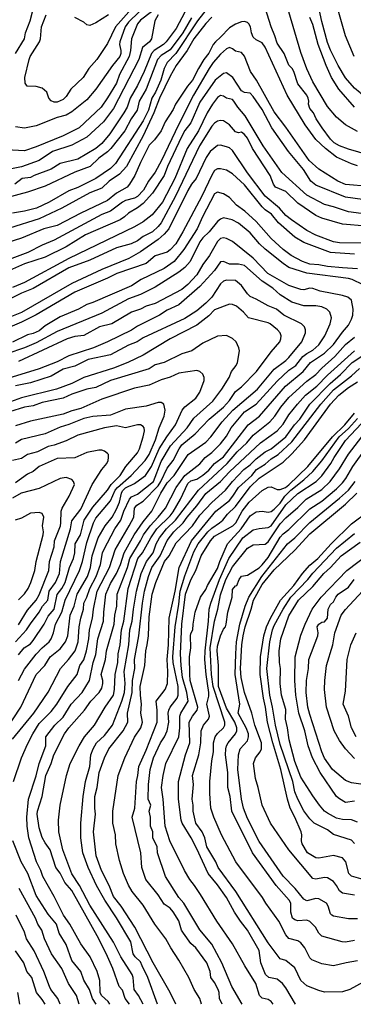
# Model space of a CAD drawing. Header units: metres. Extents: x -46681 to -43747, y -240911 to -237677.
# Tile 303 of 656: x -44839 to -44783, y -240911 to -240745. Entities that reach past the tile are written whole.
import ezdxf

# ---------------------------------------------------------------- set-up
doc = ezdxf.new("R2010")
doc.units = ezdxf.units.M
doc.layers.add('CONTOUR_INDEX', color=1, linetype='Continuous')
doc.layers.add('CONTOUR_INTER', color=3, linetype='Continuous')

msp = doc.modelspace()

# ---------------------------------------------------------------- linework, layer by layer
at = {"layer": 'CONTOUR_INDEX'}
for points, elevation in [([(-44737, -240742.52), (-44741.11, -240746.52), (-44743.86, -240749.52), (-44745.74, -240752.02), (-44749.1, -240755.25), (-44750.1, -240755.97), (-44753.1, -240757.51), (-44759.6, -240759.72), (-44763.6, -240760.66), (-44767.6, -240760.87), (-44770.1, -240760.81), (-44777.6, -240759.97), (-44779.88, -240759.02), (-44781.1, -240758.13), (-44782.1, -240757.13), (-44783.1, -240756.35), (-44784.6, -240754.6), (-44785.84, -240752.52), (-44787.1, -240749.97), (-44787.6, -240748.65), (-44788.6, -240745.14), (-44789.25, -240742.02)], 115), ([(-44811.6, -240743.55), (-44813.1, -240746.28), (-44814.78, -240748.52), (-44815.22, -240749.02), (-44816.75, -240750.02), (-44817.24, -240750.52), (-44818.45, -240753.52), (-44819.6, -240755.87), (-44820.82, -240758.02), (-44821.34, -240759.52), (-44821.89, -240760.52), (-44824.24, -240764.02), (-44825.6, -240765.68), (-44826.6, -240766.51), (-44829.6, -240768.27), (-44832.6, -240769.02), (-44834.1, -240769.95), (-44836.93, -240771.02), (-44837.6, -240771.4), (-44838.96, -240771.52), (-44840.21, -240772.52)], 115), ([(-44824.45, -240744.02), (-44826.6, -240745.35), (-44827.6, -240745.8), (-44828.1, -240745.68), (-44828.6, -240745.22), (-44830.1, -240744.44)], 120), ([(-44780.6, -240772.9), (-44784.6, -240772.56), (-44785.9, -240772.02), (-44789.1, -240769.99), (-44790.69, -240768.52), (-44794.6, -240762.92), (-44796.6, -240760.32), (-44799.55, -240755.02), (-44800.57, -240753.52), (-44801.6, -240750.94), (-44802.1, -240750.36), (-44803.1, -240750.13), (-44803.6, -240749.71), (-44804.1, -240749.51), (-44804.6, -240749.73), (-44805.6, -240750.6), (-44806.87, -240752.02), (-44807.54, -240753.02), (-44810.13, -240757.52), (-44812.7, -240762.52), (-44815.52, -240768.52), (-44816.6, -240770.48), (-44817.72, -240772.02), (-44818.59, -240773.52), (-44819.6, -240774.58), (-44820.1, -240774.87), (-44821.6, -240775.26), (-44822.1, -240775.51), (-44824.1, -240777.04), (-44825.6, -240777.58), (-44833.6, -240781.93), (-44835.6, -240782.77), (-44838.03, -240784.02), (-44841.6, -240785.37)], 110), ([(-44783.1, -240784.29), (-44787.1, -240783.98), (-44791.6, -240782.31), (-44793.1, -240781.39), (-44795.86, -240779.02), (-44797.03, -240777.52), (-44798.1, -240776.83), (-44798.6, -240776.32), (-44801.6, -240772.62), (-44803.6, -240770.75), (-44804.6, -240770.17), (-44805.6, -240769.91), (-44806.1, -240769.94), (-44806.6, -240770.22), (-44807.1, -240771), (-44808.75, -240774.52), (-44811.96, -240780.52), (-44813.11, -240782.52), (-44814.1, -240783.56), (-44814.6, -240783.92), (-44816.6, -240784.56), (-44818.1, -240785.84), (-44823.06, -240787.52), (-44824.6, -240788.34), (-44830.1, -240790.68), (-44836.6, -240794.48), (-44839.1, -240795.72), (-44842.1, -240797.04)], 105), ([(-44824.24, -240910.52), (-44824.52, -240910.02), (-44825.63, -240909.02), (-44825.83, -240908.52), (-44825.89, -240906.52), (-44826.34, -240905.02), (-44827.52, -240902.52), (-44829.1, -240900.35), (-44830.93, -240897.02), (-44832.02, -240895.52), (-44833.6, -240892.35), (-44835.51, -240889.02), (-44835.82, -240888.02), (-44836.54, -240886.52), (-44837.85, -240882.52), (-44838.13, -240880.52), (-44838.18, -240879.02), (-44837.9, -240876.02), (-44836.6, -240872.09), (-44836.09, -240870.02), (-44834.98, -240867.02), (-44835.02, -240865.52), (-44833.46, -240863.52), (-44832.1, -240862.17), (-44830.72, -240860.02), (-44828.89, -240858.02), (-44827.64, -240856.02), (-44827.02, -240853.02), (-44826.6, -240851.64), (-44826.26, -240849.02), (-44825.29, -240846.02), (-44825.25, -240844.52), (-44824.92, -240841.52), (-44824.1, -240839.69), (-44823.1, -240838.02), (-44822.46, -240836.52), (-44821.81, -240834.52), (-44820.14, -240831.52), (-44818.6, -240829.3), (-44817.16, -240827.52), (-44815.67, -240824.52), (-44814.6, -240822.78), (-44813.4, -240821.52), (-44811.08, -240818.02), (-44808.1, -240815.93), (-44807.22, -240815.02), (-44805.33, -240812.52), (-44803.55, -240810.52), (-44799.41, -240807.02), (-44796.6, -240803.64), (-44794.6, -240802.16), (-44794.1, -240801.66), (-44791.93, -240799.02), (-44791.31, -240797.52), (-44791.3, -240797.02), (-44791.51, -240796.52), (-44791.98, -240796.02), (-44794.97, -240794.52), (-44796.19, -240793.52), (-44797.6, -240792.97), (-44799.6, -240791.83), (-44800.6, -240791.4), (-44801.1, -240790.94), (-44802.1, -240789.57), (-44803.1, -240788.69), (-44804.6, -240788.65), (-44805.1, -240788.81), (-44805.6, -240789.28), (-44807.1, -240791.53), (-44808.06, -240792.52), (-44809.6, -240793.8), (-44811.6, -240795.1), (-44818.6, -240798.35), (-44819.62, -240799.02), (-44821.1, -240799.57), (-44824.1, -240801.22), (-44827.86, -240802.02), (-44830.1, -240803.13), (-44832.1, -240803.65), (-44834.1, -240804.8), (-44837.6, -240805.94), (-44840.1, -240806.42)], 100), ([(-44808.81, -240910.52), (-44809.12, -240909.52), (-44810.04, -240908.02), (-44810.93, -240906.02), (-44812.6, -240903.09), (-44813.99, -240901.02), (-44814.81, -240899.52), (-44816.65, -240897.02), (-44818.6, -240893.85), (-44820.48, -240891.52), (-44821.1, -240890.48), (-44821.94, -240888.52), (-44822.6, -240886.33), (-44823.24, -240883.52), (-44823.3, -240882.02), (-44823.72, -240880.02), (-44823.75, -240878.02), (-44822.84, -240872.02), (-44821.69, -240869.02), (-44820.1, -240865.59), (-44819.04, -240864.02), (-44818.75, -240863.02), (-44819.02, -240861.52), (-44818.88, -240860.02), (-44819.1, -240858.52), (-44819.12, -240857.02), (-44818.35, -240853.52), (-44818.2, -240851.02), (-44817.93, -240850.02), (-44817.75, -240848.52), (-44817.6, -240845.33), (-44817.09, -240841.52), (-44816.51, -240839.52), (-44815.04, -240836.02), (-44814.25, -240835.02), (-44813.1, -240832.86), (-44810.3, -240830.02), (-44809.1, -240828.21), (-44807.1, -240826.08), (-44804.76, -240824.02), (-44803.6, -240822.56), (-44801.69, -240820.52), (-44800.6, -240819.71), (-44799.6, -240818.71), (-44798.1, -240817.56), (-44797.1, -240817.02), (-44794.6, -240815.01), (-44793.17, -240813.02), (-44792.26, -240812.02), (-44790.57, -240809.52), (-44787.18, -240806.02), (-44785.42, -240804.52), (-44783.45, -240802.52), (-44781.15, -240801.02)], 105), ([(-44781.6, -240906.77), (-44783.86, -240908.02), (-44785.1, -240908.42), (-44788.1, -240908.45), (-44789.1, -240908.19), (-44791.1, -240907.4), (-44792.1, -240906.5), (-44793.1, -240904.38), (-44794.6, -240903.16), (-44795.6, -240902.84), (-44797.6, -240900.17), (-44803.04, -240891.52), (-44805.99, -240887.52), (-44806.39, -240886.52), (-44807.89, -240884.02), (-44808.25, -240882.52), (-44808.68, -240881.52), (-44809.75, -240880.02), (-44810.22, -240878.02), (-44810.19, -240877.02), (-44810.38, -240876.02), (-44810.13, -240873.52), (-44810.3, -240872.02), (-44809.26, -240868.52), (-44808.94, -240866.52), (-44808.87, -240864.52), (-44808.49, -240863.52), (-44807.61, -240862.52), (-44807.45, -240862.02), (-44807.9, -240860.02), (-44807.6, -240858.66), (-44807.59, -240858.02), (-44808.04, -240855.02), (-44808.25, -240852.52), (-44808.22, -240851.02), (-44807.61, -240846.02), (-44807.51, -240844.02), (-44807.27, -240843.02), (-44805.79, -240839.02), (-44804.22, -240835.52), (-44801.87, -240832.02), (-44800.1, -240830.69), (-44799.1, -240830.43), (-44797.6, -240830.27), (-44797.1, -240829.97), (-44794.6, -240826.45), (-44792.6, -240824.54), (-44789.55, -240822.52), (-44788.6, -240821.61), (-44787.04, -240819.52), (-44786.51, -240818.52), (-44784.6, -240815.63), (-44780.1, -240810.85)], 110), ([(-44839.6, -240851.71), (-44838.64, -240850.52), (-44837.6, -240849.83), (-44837.1, -240849.3), (-44835.25, -240846.52), (-44834.6, -240845.2), (-44833.59, -240844.02), (-44833.1, -240841.56), (-44832.29, -240840.52), (-44831.76, -240839.52), (-44831.03, -240837.02), (-44830.33, -240835.52), (-44830.11, -240834.52), (-44830.05, -240833.02), (-44829.19, -240831.52), (-44828.54, -240829.02), (-44827.1, -240826.86), (-44824.62, -240824.02), (-44824.02, -240823.02), (-44822.48, -240821.52), (-44821.55, -240820.02), (-44819.6, -240817.69), (-44819.22, -240817.02), (-44818.6, -240815.02), (-44818.42, -240814.02), (-44818.45, -240813.52), (-44818.6, -240813.28), (-44819.07, -240813.02), (-44819.6, -240813.02), (-44821.6, -240813.5), (-44823.1, -240813.19), (-44825.1, -240813.48), (-44829.6, -240814.76), (-44831.6, -240815.67), (-44833.6, -240816.4), (-44834.6, -240816.62), (-44836.38, -240817.52), (-44838.07, -240818.02), (-44839.1, -240818.69), (-44840.6, -240819.02)], 95), ([(-44781.6, -240889.49), (-44783.6, -240888.93), (-44784.03, -240888.52), (-44784.52, -240886.52), (-44785.1, -240885.88), (-44786.6, -240885.45), (-44789.1, -240885.92), (-44789.6, -240885.85), (-44790.98, -240885.02), (-44791.9, -240883.52), (-44792.02, -240883.02), (-44791.96, -240882.02), (-44792.05, -240881.52), (-44793.1, -240879), (-44793.89, -240877.52), (-44794.34, -240876.02), (-44795.45, -240871.02), (-44796.82, -240866.52), (-44797.71, -240863.02), (-44798.05, -240860.52), (-44798.41, -240859.02), (-44798.94, -240855.02), (-44798.9, -240852.02), (-44798.33, -240848.52), (-44797.87, -240847.02), (-44797.22, -240845.52), (-44795.54, -240842.52), (-44793.29, -240840.02), (-44791.82, -240838.02), (-44790.6, -240836.64), (-44789.27, -240835.52), (-44787.02, -240833.02), (-44783.6, -240829.65), (-44780.74, -240827.52)], 115), ([(-44783.1, -240869.17), (-44784.6, -240867.52), (-44785.6, -240866.15), (-44786.48, -240864.52), (-44787.78, -240860.52), (-44788.1, -240857.52), (-44788.09, -240856.02), (-44787.77, -240853.52), (-44786.71, -240850.02), (-44786.37, -240848.02), (-44785.3, -240845.02), (-44784.6, -240844.05), (-44781.75, -240841.02)], 120), ([(-44839.37, -240910.52), (-44839.73, -240908.52)], 95)]:
    msp.add_lwpolyline(points, dxfattribs=dict(at, elevation=elevation))
at = {"layer": 'CONTOUR_INTER'}
for points, elevation in [([(-44807.1, -240741.95), (-44809.47, -240745.02), (-44813.15, -240750.52), (-44814.61, -240752.02), (-44815.09, -240753.02), (-44815.68, -240755.02), (-44816.57, -240757.02), (-44817.17, -240758.02), (-44817.73, -240760.02), (-44818.6, -240761.85), (-44823.25, -240769.02), (-44824.1, -240769.88), (-44826.6, -240771.53), (-44829.6, -240773.04), (-44831.1, -240773.63), (-44834.41, -240775.52), (-44836.58, -240776.52), (-44838.6, -240777.04), (-44840.6, -240777.36)], 113), ([(-44780.6, -240767.6), (-44784.1, -240766.63), (-44785.6, -240766.04), (-44786.5, -240765.52), (-44787.1, -240764.93), (-44788.52, -240763.02), (-44789.5, -240761.52), (-44789.96, -240760.52), (-44790.6, -240759.75), (-44790.82, -240759.02), (-44790.74, -240758.52), (-44790.85, -240758.02), (-44791.09, -240757.52), (-44792.6, -240755.61), (-44793.29, -240753.52), (-44793.58, -240753.02), (-44794.1, -240752.5), (-44794.92, -240750.52), (-44796.1, -240748.75), (-44796.47, -240747.52), (-44797.12, -240746.02), (-44798.1, -240742.84)], 112), ([(-44783.13, -240751.02), (-44784.59, -240747.52), (-44786.14, -240742.02)], 116), ([(-44816.1, -240744.02), (-44816.67, -240745.02), (-44817.24, -240748.02), (-44817.57, -240748.52), (-44818.73, -240749.52), (-44819.37, -240751.52), (-44823.6, -240759.76), (-44825.32, -240762.02), (-44828.1, -240764.57), (-44830.6, -240765.94), (-44833.88, -240767.02), (-44836.1, -240768.52), (-44839.1, -240769.6), (-44843.1, -240770.38)], 116), ([(-44817.2, -240743.52), (-44819.1, -240744.9), (-44819.59, -240745.52), (-44820.59, -240748.02), (-44820.75, -240750.02), (-44820.96, -240751.02), (-44822.62, -240754.02), (-44823.13, -240755.52), (-44824.6, -240757.96), (-44825.7, -240759.52), (-44829.37, -240763.02), (-44832.1, -240764.36), (-44836.6, -240766.21), (-44838.6, -240766.87), (-44841.6, -240766.74)], 117), ([(-44810.49, -240744.52), (-44811.93, -240747.02), (-44814.1, -240749.9), (-44815.6, -240750.86), (-44816.19, -240751.52), (-44818.13, -240756.52), (-44819.27, -240758.52), (-44819.64, -240760.02), (-44820.64, -240761.52), (-44821.71, -240763.52), (-44824.06, -240766.52), (-44824.6, -240767.05), (-44826.1, -240768.1), (-44827.56, -240769.52), (-44830.1, -240770.48), (-44835.1, -240772.83), (-44838.1, -240773.87), (-44841.6, -240774.81)], 114), ([(-44807.1, -240744.39), (-44808.1, -240745.44), (-44810.1, -240748.05), (-44811.21, -240750.02), (-44813.06, -240752.52), (-44814.1, -240754.31), (-44815.86, -240758.02), (-44816.81, -240760.52), (-44818.6, -240764.38), (-44821.44, -240769.52), (-44822.6, -240770.84), (-44824.35, -240772.02), (-44825.6, -240773.15), (-44827.6, -240773.97), (-44832.31, -240776.52), (-44836.1, -240778.36), (-44841.1, -240779.88)], 112), ([(-44819.32, -240743.52), (-44821.1, -240745.21), (-44821.67, -240746.02), (-44822.54, -240748.52), (-44822.58, -240749.02), (-44822.37, -240750.02), (-44822.38, -240750.52), (-44822.57, -240751.02), (-44823.78, -240752.52), (-44826.56, -240756.52), (-44828.1, -240758.31), (-44830.6, -240760.31), (-44831.6, -240760.88), (-44833.1, -240761.3), (-44836.6, -240762.7), (-44838.6, -240763.07), (-44840.1, -240762.84)], 118), ([(-44840.08, -240750.52), (-44838.58, -240748.02), (-44838.4, -240747.02), (-44837.63, -240745.02), (-44837.23, -240743.52)], 118), ([(-44821.02, -240743.52), (-44823.28, -240746.02), (-44824.6, -240748.83), (-44826.42, -240751.52), (-44827.77, -240753.02), (-44828.7, -240754.52), (-44830.8, -240756.52), (-44831.6, -240757.72), (-44832.1, -240758.25), (-44833.1, -240758.72), (-44833.6, -240758.71), (-44834.1, -240758.46), (-44834.51, -240758.02), (-44834.85, -240757.02), (-44835.6, -240756.34), (-44836.6, -240756.04), (-44838.14, -240756.02), (-44838.48, -240755.52), (-44838.52, -240754.52), (-44837.82, -240751.52), (-44837.64, -240751.02), (-44836.05, -240748.52), (-44835.89, -240748.02), (-44835.7, -240746.02), (-44834.95, -240744.02)], 119), ([(-44782.6, -240763.65), (-44784.58, -240762.52), (-44786.1, -240761.25), (-44787.6, -240759.41), (-44790.1, -240755.25), (-44791.1, -240753.08), (-44792.1, -240750.34), (-44794.1, -240743.51)], 113), ([(-44783.1, -240759.52), (-44785.69, -240756.52), (-44786.94, -240754.52), (-44787.85, -240752.52), (-44789.2, -240749.02), (-44790.1, -240745.65), (-44790.6, -240744.44)], 114), ([(-44782.6, -240769.39), (-44783.6, -240769.07), (-44786.1, -240767.93), (-44787.95, -240766.52), (-44789.6, -240764.96), (-44791.35, -240762.52), (-44794.39, -240757.52), (-44798.1, -240749.43), (-44798.6, -240748.73), (-44799.6, -240748.22), (-44800.1, -240747.76), (-44800.39, -240747.02), (-44800.56, -240746.02), (-44800.83, -240745.52), (-44801.1, -240745.28), (-44801.6, -240745.12), (-44802.1, -240745.19), (-44803.1, -240745.58), (-44804.1, -240746.21), (-44805.6, -240747.78), (-44806.47, -240748.52), (-44806.83, -240749.02), (-44807.6, -240750.43), (-44808.43, -240751.52), (-44809.34, -240753.02), (-44810.34, -240755.02), (-44811.17, -240756.02), (-44813.19, -240759.02), (-44813.6, -240759.94), (-44814.9, -240762.02), (-44815.6, -240763.54), (-44816.71, -240765.02), (-44817.6, -240765.93), (-44819.1, -240768.85), (-44820.04, -240771.02), (-44820.9, -240772.52), (-44821.34, -240773.02), (-44823.1, -240774.04), (-44824.6, -240775.25), (-44829.1, -240777.36), (-44833.1, -240779.47), (-44835.33, -240780.02), (-44839.1, -240781.6), (-44843.6, -240782.99)], 111), ([(-44780.1, -240775.29), (-44784.6, -240774.71), (-44789.6, -240772.65), (-44790.42, -240772.02), (-44791.64, -240770.02), (-44794.16, -240767.02), (-44796.98, -240763.02), (-44798.6, -240759.94), (-44800.1, -240757.73), (-44800.6, -240757.19), (-44801.6, -240757.07), (-44802.1, -240756.77), (-44803.57, -240754.52), (-44804.6, -240753.79), (-44805.1, -240753.87), (-44806.54, -240755.02), (-44809.1, -240758.72), (-44810.6, -240762.17), (-44811.6, -240763.49), (-44812.17, -240764.52), (-44814.55, -240769.52), (-44815.11, -240771.02), (-44817.07, -240774.02), (-44818.6, -240775.76), (-44819.6, -240776.5), (-44821.1, -240777.37), (-44821.74, -240778.02), (-44822.47, -240778.52), (-44828.31, -240781.02), (-44831.6, -240783.06), (-44835.1, -240784.76), (-44838.6, -240785.9), (-44842.6, -240787.69)], 109), ([(-44781.1, -240777.56), (-44784.1, -240777.16), (-44786.6, -240776.3), (-44788.1, -240775.92), (-44791.1, -240774.36), (-44795.3, -240770.52), (-44798.42, -240766.02), (-44801.49, -240761.02), (-44802.72, -240759.52), (-44803.37, -240758.52), (-44803.6, -240758.24), (-44804.6, -240758.03), (-44805.1, -240757.68), (-44805.6, -240757.58), (-44806.1, -240757.91), (-44806.95, -240759.02), (-44807.87, -240760.52), (-44809.29, -240763.52), (-44811.21, -240766.52), (-44813.3, -240771.52), (-44815.36, -240775.52), (-44817.1, -240777.65), (-44818.6, -240778.82), (-44820.1, -240779.67), (-44831.1, -240785), (-44838.6, -240789.02), (-44840.6, -240789.88)], 108), ([(-44781.1, -240779.58), (-44785.1, -240779.23), (-44788.6, -240778.22), (-44789.6, -240777.79), (-44792.6, -240775.67), (-44794.6, -240773.74), (-44796.34, -240773.02), (-44796.69, -240772.52), (-44797.26, -240771.02), (-44800.21, -240766.52), (-44801.1, -240764.74), (-44801.6, -240764.12), (-44802.1, -240763.75), (-44802.6, -240763.84), (-44803.1, -240763.69), (-44804.1, -240762.53), (-44804.6, -240762.15), (-44805.1, -240761.86), (-44805.6, -240761.76), (-44806.1, -240761.9), (-44806.6, -240762.21), (-44807.1, -240762.75), (-44809.14, -240766.02), (-44813.18, -240774.52), (-44815.6, -240779.02), (-44816.1, -240779.64), (-44817.08, -240780.52), (-44818.6, -240781.32), (-44819.6, -240782.06), (-44820.64, -240782.52), (-44823.1, -240783.22), (-44827.6, -240785.28), (-44831.1, -240786.58), (-44837.1, -240790.03), (-44839.1, -240790.83), (-44841.1, -240791.86)], 107), ([(-44781.6, -240782.43), (-44785.6, -240782.37), (-44786.6, -240782.2), (-44789.6, -240781.08), (-44791.1, -240780.31), (-44793.7, -240778.52), (-44794.6, -240777.76), (-44795.69, -240776.52), (-44798.1, -240774.52), (-44801.1, -240770.57), (-44803.6, -240766.81), (-44804.1, -240766.38), (-44804.6, -240766.19), (-44805.6, -240765.93), (-44806.1, -240765.99), (-44807.33, -240767.02), (-44808.01, -240768.02), (-44809.7, -240771.52), (-44810.51, -240772.52), (-44811.1, -240773.57), (-44814.3, -240780.02), (-44815.1, -240780.93), (-44816.1, -240781.8), (-44819.1, -240783.88), (-44821.05, -240785.02), (-44825.6, -240786.88), (-44830.6, -240789.24), (-44839.1, -240794.08), (-44841.6, -240795.11)], 106), ([(-44782.6, -240786.77), (-44785.1, -240786.6), (-44787.6, -240786.35), (-44789.1, -240786.06), (-44790.6, -240785.97), (-44791.81, -240785.52), (-44793.74, -240784.52), (-44795.05, -240783.52), (-44797.1, -240781.64), (-44799.6, -240778.76), (-44801.53, -240777.02), (-44802.92, -240776.02), (-44804.1, -240774.77), (-44805.1, -240774.14), (-44806.1, -240773.84), (-44806.6, -240774.15), (-44808.63, -240778.02), (-44809.52, -240780.02), (-44811.81, -240783.52), (-44813.42, -240785.52), (-44815.1, -240786.71), (-44818.95, -240788.52), (-44820.6, -240789.63), (-44827.1, -240792.43), (-44828.1, -240792.74), (-44829.51, -240793.52), (-44832.6, -240794.81), (-44835.1, -240796.34), (-44836.1, -240797.2), (-44837.1, -240797.63), (-44838.1, -240797.88), (-44840.6, -240799.07)], 104), ([(-44781.6, -240789.46), (-44783.48, -240788.52), (-44784.1, -240788.35), (-44791.1, -240787.46), (-44794.1, -240786.51), (-44795.1, -240785.87), (-44798.1, -240783.42), (-44799.03, -240782.52), (-44800.6, -240780.67), (-44802.6, -240779.06), (-44803.68, -240778.52), (-44805.1, -240778.19), (-44805.6, -240778.37), (-44806.1, -240778.78), (-44807.52, -240780.52), (-44808.6, -240781.51), (-44809.1, -240782.22), (-44810.74, -240785.52), (-44811.64, -240786.52), (-44812.6, -240787.32), (-44816.6, -240789.85), (-44819.1, -240791.06), (-44821.1, -240791.81), (-44825.6, -240794.22), (-44833.1, -240797.3), (-44836.6, -240799.21), (-44838.6, -240800.04), (-44844.6, -240802.08)], 103), ([(-44818.65, -240910.52), (-44819.43, -240909.02), (-44820.11, -240908.02), (-44820.31, -240906.02), (-44820.49, -240905.52), (-44822.38, -240902.52), (-44823.6, -240900.08), (-44827.6, -240893.81), (-44829.34, -240890.52), (-44830.6, -240888.55), (-44832.14, -240884.52), (-44832.79, -240881.52), (-44832.88, -240879.52), (-44832.58, -240877.02), (-44831.51, -240872.02), (-44830.89, -240870.02), (-44829.4, -240867.02), (-44828.49, -240865.52), (-44826.81, -240863.52), (-44825, -240860.52), (-44823.6, -240858.52), (-44823.44, -240857.52), (-44823.35, -240855.02), (-44822.89, -240853.02), (-44822.81, -240851.52), (-44822.51, -240850.02), (-44822.24, -240847.52), (-44821.86, -240846.02), (-44821.14, -240840.52), (-44819.53, -240835.52), (-44818.73, -240834.52), (-44817.35, -240832.02), (-44816.34, -240830.52), (-44814.1, -240828.3), (-44813.6, -240827.63), (-44812.33, -240825.52), (-44811.1, -240822.85), (-44810.6, -240822.44), (-44809.6, -240822.14), (-44808.6, -240821.47), (-44807.6, -240820.62), (-44806.61, -240819.52), (-44805.1, -240818.36), (-44800.94, -240813.02), (-44799.08, -240811.52), (-44794.69, -240806.52), (-44791.7, -240804.02), (-44790.47, -240802.52), (-44788.1, -240800.95), (-44786.6, -240799.47), (-44785.1, -240797.38), (-44784.1, -240796.21), (-44783.6, -240795.2), (-44783.38, -240794.52), (-44783.31, -240793.52), (-44783.61, -240792.02), (-44784.19, -240791.52), (-44785.1, -240791.21), (-44788.85, -240790.52), (-44790.1, -240790.06), (-44790.6, -240790.01), (-44791.6, -240790.26), (-44792.1, -240790.23), (-44794.1, -240789.57), (-44797.65, -240787.52), (-44800.1, -240784.98), (-44803.6, -240782.13), (-44804.6, -240781.62), (-44805.1, -240781.53), (-44805.6, -240781.66), (-44806.1, -240782.14), (-44807.45, -240784.52), (-44808.6, -240786.02), (-44809.6, -240787.77), (-44811.1, -240789.38), (-44812.1, -240790.23), (-44816.6, -240792.56), (-44818.1, -240793.02), (-44819.1, -240793.55), (-44820.6, -240794.03), (-44823.87, -240796.02), (-44825.95, -240796.52), (-44828.6, -240797.98), (-44830.1, -240798.14), (-44831.38, -240798.52), (-44839.6, -240802.35)], 102), ([(-44820.93, -240910.52), (-44821.64, -240909.52), (-44822.1, -240908.15), (-44822.67, -240907.52), (-44823.7, -240904.52), (-44824.6, -240902.45), (-44826.09, -240899.52), (-44830.6, -240891.37), (-44831.79, -240890.02), (-44832.6, -240888.46), (-44833.29, -240887.52), (-44834.25, -240884.52), (-44835.1, -240883.37), (-44835.6, -240882.44), (-44836.1, -240880.83), (-44836.44, -240878.52), (-44836.41, -240878.02), (-44835.63, -240875.52), (-44835, -240872.02), (-44834.12, -240870.02), (-44833.66, -240868.52), (-44831.86, -240865.02), (-44831.1, -240863.99), (-44828.47, -240861.02), (-44827.4, -240859.52), (-44826.04, -240858.02), (-44825.6, -240857.31), (-44825.41, -240856.52), (-44825.42, -240856.02), (-44825.66, -240855.02), (-44824.95, -240852.52), (-44824.79, -240851.02), (-44823.48, -240846.52), (-44823.39, -240845.02), (-44823.06, -240843.52), (-44823.01, -240841.52), (-44821.28, -240837.02), (-44820.86, -240835.52), (-44819.05, -240832.52), (-44818.57, -240831.52), (-44817.47, -240830.02), (-44816.1, -240828.55), (-44814.88, -240827.02), (-44813.09, -240823.52), (-44811.63, -240821.52), (-44809.1, -240819.54), (-44808.18, -240818.52), (-44807.1, -240817.67), (-44805.6, -240816.18), (-44804.6, -240814.88), (-44803.83, -240813.52), (-44801.6, -240810.84), (-44799.6, -240809.51), (-44796.1, -240805.66), (-44794.1, -240803.82), (-44792.96, -240803.02), (-44791.77, -240801.52), (-44791.1, -240800.97), (-44790.1, -240800.42), (-44789.06, -240799.52), (-44788.08, -240798.02), (-44787.17, -240796.02), (-44786.97, -240795.02), (-44787.23, -240794.02), (-44787.73, -240793.52), (-44788.6, -240793.17), (-44789.6, -240792.98), (-44791.6, -240792.95), (-44793.6, -240792.34), (-44795.6, -240791.11), (-44796.81, -240790.02), (-44798.6, -240788.82), (-44801.6, -240786.19), (-44802.6, -240785.94), (-44804.1, -240785.94), (-44805.1, -240785.54), (-44805.6, -240785.56), (-44806.61, -240787.02), (-44809.1, -240789.73), (-44812.6, -240792.79), (-44814.6, -240793.7), (-44815.86, -240794.52), (-44819.6, -240796.38), (-44820.6, -240797.09), (-44824.62, -240799.02), (-44826.98, -240800.02), (-44831.1, -240801.41), (-44833.1, -240802.41), (-44836.1, -240803.58), (-44845.1, -240806.34)], 101), ([(-44840.44, -240873.02), (-44839.07, -240869.02), (-44838.1, -240866.73), (-44837.18, -240865.02), (-44836.1, -240863.28), (-44834.1, -240861.24), (-44833.13, -240860.02), (-44831.3, -240857.02), (-44829.74, -240855.02), (-44829.27, -240853.52), (-44828.6, -240852.56), (-44828.16, -240851.02), (-44827.79, -240849.02), (-44827.67, -240847.52), (-44827.13, -240845.52), (-44826.99, -240844.02), (-44826.36, -240841.02), (-44824.31, -240837.02), (-44823.36, -240834.02), (-44820.97, -240830.02), (-44820.22, -240828.52), (-44820.08, -240827.02), (-44819.68, -240826.52), (-44818.6, -240825.84), (-44816.1, -240823.24), (-44815.64, -240822.52), (-44814.6, -240820.27), (-44813.6, -240819.03), (-44812.57, -240817.02), (-44812.1, -240816.38), (-44809.85, -240814.52), (-44807.52, -240812.02), (-44805.11, -240810.02), (-44804.1, -240808.88), (-44803.1, -240807.4), (-44802.1, -240806.59), (-44799.56, -240804.02), (-44797.1, -240800.7), (-44795.66, -240799.02), (-44795.45, -240798.52), (-44795.42, -240798.02), (-44795.6, -240797.52), (-44796.03, -240797.02), (-44797.24, -240796.02), (-44797.6, -240795.86), (-44800.88, -240795.02), (-44801.74, -240794.02), (-44802.94, -240793.02), (-44803.6, -240792.76), (-44804.1, -240792.72), (-44806.6, -240793.67), (-44807.6, -240794.66), (-44809.6, -240796.22), (-44814.1, -240798.52), (-44818.6, -240801.3), (-44821.23, -240802.52), (-44823.6, -240803.49), (-44828.6, -240805.03), (-44830.6, -240806.02), (-44833.21, -240807.02), (-44839.1, -240808.44), (-44844.1, -240810.23)], 99), ([(-44840.6, -240865.91), (-44837.03, -240861.52), (-44834.6, -240858), (-44832.53, -240854.02), (-44831.18, -240852.52), (-44830.08, -240851.02), (-44829.57, -240849.52), (-44829.38, -240847.02), (-44829.13, -240845.52), (-44828.68, -240844.02), (-44828.6, -240843), (-44828.08, -240842.02), (-44827.62, -240840.52), (-44826.52, -240838.52), (-44825.8, -240836.52), (-44825.45, -240834.52), (-44825.25, -240834.02), (-44823.39, -240830.52), (-44822.4, -240829.02), (-44821.86, -240827.52), (-44820.93, -240825.52), (-44820.6, -240825.11), (-44819.6, -240824.68), (-44816.87, -240822.52), (-44815.6, -240819.19), (-44814.02, -240816.52), (-44811.21, -240813.52), (-44810.1, -240811.87), (-44806.9, -240809.02), (-44805.37, -240807.02), (-44804.15, -240805.02), (-44803.74, -240804.02), (-44802.99, -240803.02), (-44802.77, -240802.52), (-44802.41, -240800.52), (-44802.52, -240800.02), (-44803, -240799.02), (-44803.6, -240798.48), (-44804.6, -240797.96), (-44806.1, -240798.09), (-44808.6, -240799.26), (-44810.46, -240800.52), (-44812.1, -240801.07), (-44815.1, -240802.52), (-44816.6, -240802.9), (-44817.6, -240803.57), (-44824.1, -240805.52), (-44826.6, -240806.72), (-44828.1, -240807.01), (-44830.6, -240807.84), (-44832.1, -240808.51), (-44835.6, -240809.23), (-44837.1, -240809.78), (-44838.6, -240810.04), (-44841.1, -240810.84)], 98), ([(-44816.2, -240910.52), (-44817.85, -240906.02), (-44818.77, -240904.02), (-44819.1, -240903.39), (-44819.98, -240902.52), (-44820.3, -240902.02), (-44820.7, -240900.02), (-44823.1, -240895.95), (-44825.07, -240893.02), (-44826.46, -240890.52), (-44827.9, -240887.52), (-44828.77, -240885.02), (-44829.09, -240882.52), (-44829.08, -240880.02), (-44828.74, -240875.52), (-44828.3, -240873.02), (-44827.57, -240870.52), (-44827.43, -240868.52), (-44827.05, -240867.52), (-44826.46, -240866.52), (-44825.1, -240865.26), (-44823.78, -240863.52), (-44822.23, -240859.52), (-44821.79, -240858.02), (-44821.63, -240856.52), (-44821.8, -240854.52), (-44821.06, -240850.02), (-44820.86, -240847.52), (-44820.48, -240846.02), (-44820.27, -240844.02), (-44819.75, -240841.02), (-44818.95, -240838.02), (-44818.08, -240836.02), (-44816.93, -240834.52), (-44816.42, -240833.02), (-44815.85, -240832.02), (-44814.69, -240830.52), (-44813.21, -240829.02), (-44809.29, -240824.02), (-44804.47, -240819.52), (-44802.83, -240817.52), (-44801.18, -240816.02), (-44800.1, -240814.73), (-44797.32, -240812.52), (-44796.45, -240811.52), (-44795.47, -240810.02), (-44794.1, -240808.42), (-44791.1, -240805.67), (-44789.6, -240804.55), (-44788.6, -240803.44), (-44786.36, -240801.52), (-44784.6, -240799.47), (-44783.1, -240798.27)], 103), ([(-44813.15, -240910.52), (-44814.1, -240908.52), (-44816.95, -240903.52), (-44820.02, -240897.52), (-44822.32, -240894.02), (-44823.6, -240892.36), (-44824.36, -240890.52), (-44825.64, -240888.02), (-44826.51, -240885.52), (-44826.96, -240881.52), (-44826.66, -240878.52), (-44826.78, -240877.52), (-44826.74, -240875.52), (-44826.36, -240874.02), (-44826.03, -240871.52), (-44825.15, -240869.02), (-44824.42, -240867.52), (-44822.01, -240864.52), (-44821.18, -240863.02), (-44821.26, -240861.52), (-44820.48, -240858.02), (-44820.4, -240856.02), (-44820.04, -240854.02), (-44820.06, -240852.52), (-44819.35, -240848.52), (-44818.76, -240843.02), (-44818.39, -240841.02), (-44817.73, -240838.52), (-44817.15, -240837.02), (-44815.76, -240835.02), (-44814.6, -240832.46), (-44813.48, -240831.02), (-44811.91, -240829.52), (-44811.22, -240828.52), (-44809.6, -240826.64), (-44808.1, -240824.56), (-44805.64, -240822.52), (-44804.1, -240820.89), (-44798.87, -240816.02), (-44796.1, -240814), (-44795.1, -240812.89), (-44794.1, -240811.31), (-44792.68, -240809.52), (-44791.3, -240808.02), (-44789.4, -240806.52), (-44787.6, -240804.66), (-44783.1, -240800.53)], 104), ([(-44843.1, -240866.4), (-44839.21, -240860.52), (-44836.6, -240855.04), (-44835.18, -240853.52), (-44834.26, -240852.02), (-44832.6, -240850.67), (-44831.69, -240849.52), (-44831.32, -240848.52), (-44830.91, -240845.02), (-44830.21, -240843.52), (-44829.71, -240841.52), (-44827.96, -240838.52), (-44827.48, -240837.02), (-44827.21, -240835.02), (-44826.17, -240832.02), (-44825.04, -240830.02), (-44823.85, -240828.52), (-44823.1, -240827.17), (-44822.59, -240826.02), (-44822.29, -240824.52), (-44822.1, -240824.11), (-44821.6, -240823.63), (-44820.1, -240822.9), (-44818.6, -240821.83), (-44818.25, -240821.52), (-44817.21, -240820.02), (-44815.94, -240817.02), (-44814.67, -240815.02), (-44813.17, -240813.02), (-44812.04, -240810.52), (-44811.6, -240809.96), (-44809.79, -240808.52), (-44809.12, -240807.52), (-44808.36, -240805.52), (-44808.36, -240805.02), (-44808.6, -240804.46), (-44809.1, -240804.01), (-44809.6, -240803.86), (-44812.6, -240804.33), (-44814.1, -240804.99), (-44815.6, -240805.41), (-44817.6, -240806.32), (-44820.1, -240806.81), (-44825.6, -240808.69), (-44829.1, -240810.23), (-44830.6, -240810.62), (-44832.1, -240811.19), (-44837.6, -240812.4), (-44840.1, -240813.16)], 97), ([(-44805.34, -240910.52), (-44805.77, -240909.52), (-44805.82, -240908.52), (-44805.99, -240908.02), (-44806.6, -240906.87), (-44807.25, -240906.02), (-44807.38, -240905.02), (-44807.93, -240903.52), (-44809.78, -240901.02), (-44810.6, -240900.3), (-44811.85, -240898.52), (-44812.15, -240898.02), (-44812.6, -240896.46), (-44813.6, -240894.93), (-44814.1, -240894.34), (-44815.1, -240893.66), (-44816.1, -240892.07), (-44818.16, -240889.52), (-44818.82, -240887.52), (-44819.02, -240885.02), (-44820.46, -240879.02), (-44820.03, -240877.52), (-44819.75, -240873.02), (-44819.5, -240872.02), (-44819.36, -240870.52), (-44818.1, -240867.73), (-44816.29, -240863.02), (-44816.27, -240861.02), (-44816.44, -240859.52), (-44814.91, -240857.52), (-44814.55, -240856.52), (-44814.49, -240854.52), (-44814.6, -240852.52), (-44814.34, -240850.02), (-44814.24, -240845.52), (-44813.26, -240841.02), (-44812.56, -240837.02), (-44810.5, -240832.52), (-44806.41, -240827.52), (-44804.1, -240825.73), (-44803.52, -240825.02), (-44802.6, -240823.52), (-44800.37, -240821.52), (-44799.55, -240820.52), (-44798.1, -240819.6), (-44797.1, -240818.72), (-44795.89, -240818.02), (-44793.6, -240815.85), (-44788.72, -240809.52), (-44786.6, -240807.12), (-44783.6, -240804.78), (-44782.22, -240803.52)], 106), ([(-44801.97, -240910.52), (-44803.71, -240907.52), (-44805.39, -240903.52), (-44807.1, -240900.38), (-44809.1, -240898.01), (-44811.77, -240893.52), (-44812.63, -240892.52), (-44814.85, -240889.02), (-44816.19, -240885.02), (-44816.26, -240884.02), (-44817.01, -240882.52), (-44817.01, -240881.52), (-44817.39, -240880.52), (-44817.38, -240879.02), (-44817.59, -240878.02), (-44817.33, -240877.02), (-44817.77, -240876.02), (-44817.72, -240873.52), (-44817.45, -240871.02), (-44816.9, -240869.02), (-44815.72, -240866.52), (-44815.04, -240865.52), (-44814.61, -240864.52), (-44814.32, -240863.02), (-44814.4, -240861.52), (-44814.3, -240861.02), (-44814.06, -240860.52), (-44812.92, -240859.02), (-44812.72, -240858.52), (-44812.76, -240857.02), (-44813.58, -240853.02), (-44813.61, -240852.02), (-44813.26, -240847.02), (-44812.6, -240843.18), (-44812.39, -240841.02), (-44811.6, -240838.4), (-44810.1, -240834.4), (-44809.36, -240833.02), (-44807.77, -240831.02), (-44807.1, -240830.38), (-44805.76, -240829.52), (-44805.23, -240829.02), (-44804.44, -240828.02), (-44803.1, -240826.74), (-44800.6, -240823.44), (-44799.1, -240821.96), (-44795.1, -240819.26), (-44793.6, -240817.86), (-44791.49, -240815.52), (-44787.1, -240809.5), (-44785.7, -240808.02), (-44784.1, -240806.72), (-44782.6, -240805.75)], 107), ([(-44839.61, -240856.02), (-44838.6, -240854.1), (-44836.6, -240851.58), (-44835.6, -240850.52), (-44834.42, -240849.52), (-44834.09, -240849.02), (-44833.69, -240848.02), (-44833.36, -240846.52), (-44832.33, -240844.52), (-44831.75, -240842.52), (-44829.34, -240837.52), (-44828.82, -240836.02), (-44828.1, -240832.8), (-44826.99, -240829.52), (-44826.6, -240828.7), (-44824.1, -240825.79), (-44823.31, -240824.02), (-44822.96, -240823.52), (-44820.65, -240821.52), (-44818.31, -240819.02), (-44817.6, -240818), (-44816.56, -240815.52), (-44815.94, -240813.52), (-44815.07, -240811.52), (-44814.91, -240810.52), (-44815.12, -240809.52), (-44815.6, -240809.26), (-44816.1, -240809.22), (-44818.1, -240809.84), (-44821.6, -240810.39), (-44824.1, -240811.36), (-44827.1, -240811.62), (-44828.6, -240811.95), (-44831.1, -240812.97), (-44832.6, -240813.37), (-44835.1, -240814.49), (-44839.1, -240815.49), (-44840.1, -240816.06)], 96), ([(-44796.77, -240910.52), (-44797.12, -240910.02), (-44797.6, -240909.69), (-44798.6, -240909.51), (-44799.05, -240909.02), (-44799.65, -240907.02), (-44801.54, -240904.02), (-44803.6, -240900.37), (-44806.25, -240896.52), (-44808.99, -240892.02), (-44809.97, -240890.52), (-44810.79, -240889.52), (-44811.67, -240888.02), (-44814.14, -240883.02), (-44814.93, -240880.52), (-44815.26, -240876.02), (-44815.55, -240874.02), (-44815.28, -240872.02), (-44814.81, -240870.02), (-44812.65, -240865.52), (-44812.46, -240864.02), (-44812.44, -240862.02), (-44812.28, -240861.52), (-44811.05, -240859.52), (-44811.28, -240858.02), (-44811.98, -240855.52), (-44812.25, -240853.52), (-44812.36, -240851.52), (-44812.12, -240846.52), (-44811.49, -240841.52), (-44810.6, -240839.07), (-44809.79, -240837.52), (-44808.88, -240835.02), (-44807.28, -240832.52), (-44806.6, -240831.72), (-44803.57, -240830.02), (-44803.06, -240829.52), (-44801.98, -240827.52), (-44800.82, -240826.02), (-44798.6, -240824.07), (-44797.6, -240823.47), (-44797.1, -240823.41), (-44796.1, -240823.86), (-44795.6, -240823.9), (-44794.66, -240823.52), (-44794.1, -240823.07), (-44790.94, -240820.02), (-44786.76, -240815.02), (-44784.68, -240813.02), (-44783.08, -240811.02)], 108), ([(-44792.98, -240910.52), (-44794.6, -240907.72), (-44795.21, -240907.02), (-44796.1, -240906.3), (-44797.5, -240906.02), (-44798.06, -240905.52), (-44798.81, -240903.52), (-44799.1, -240901.44), (-44801.06, -240898.02), (-44802.27, -240896.52), (-44803.26, -240895.02), (-44804.6, -240892.53), (-44806.1, -240890.4), (-44807.69, -240888.52), (-44809.6, -240884.34), (-44810.53, -240882.52), (-44812.07, -240880.02), (-44812.24, -240879.52), (-44812.68, -240876.02), (-44812.66, -240873.02), (-44811.5, -240868.52), (-44810.77, -240866.52), (-44810.86, -240863.02), (-44810.35, -240862.02), (-44809.53, -240861.02), (-44809.42, -240860.52), (-44810.7, -240856.02), (-44810.8, -240855.02), (-44810.84, -240852.02), (-44810.63, -240850.52), (-44810.66, -240848.52), (-44810.6, -240848.13), (-44810.27, -240847.52), (-44810.23, -240846.52), (-44809.89, -240844.52), (-44809, -240842.02), (-44808.1, -240840.72), (-44807.81, -240840.02), (-44806.1, -240837.18), (-44805.74, -240836.02), (-44804.45, -240833.02), (-44802.12, -240830.52), (-44800.6, -240828.33), (-44799.6, -240827.65), (-44798.6, -240827.51), (-44797.6, -240827.67), (-44797.1, -240827.61), (-44796.6, -240827.22), (-44795.6, -240826.19), (-44794.77, -240825.02), (-44793.78, -240824.02), (-44791.6, -240822.27), (-44790.1, -240820.87), (-44788.6, -240819.07), (-44785.66, -240815.02), (-44784.1, -240813.6), (-44782.6, -240811.94)], 109), ([(-44782.6, -240903.23), (-44784.46, -240903.52), (-44786.6, -240904.04), (-44788.6, -240903.73), (-44790.23, -240903.02), (-44790.6, -240902.69), (-44791.41, -240901.02), (-44792.1, -240900.19), (-44792.6, -240899.82), (-44794.1, -240899.47), (-44794.6, -240898.82), (-44795.83, -240896.52), (-44798, -240893.52), (-44798.58, -240892.52), (-44803.05, -240886.52), (-44805.43, -240882.02), (-44806.72, -240879.02), (-44807.23, -240877.52), (-44807.42, -240875.02), (-44807.4, -240873.02), (-44807.06, -240869.52), (-44806.79, -240868.02), (-44806.81, -240866.52), (-44806.5, -240865.52), (-44806.1, -240864.95), (-44805.1, -240863.99), (-44804.91, -240863.52), (-44804.89, -240863.02), (-44806.85, -240857.02), (-44807.15, -240855.02), (-44807.33, -240850.52), (-44806.6, -240846.02), (-44806.06, -240844.02), (-44805.6, -240841.59), (-44804.7, -240839.02), (-44803.6, -240836.88), (-44801.1, -240833.76), (-44800.1, -240833.21), (-44798.1, -240833.11), (-44797.6, -240832.7), (-44795.6, -240829.67), (-44794.6, -240828.63), (-44792.6, -240826.91), (-44791.22, -240825.52), (-44788.6, -240823.86), (-44787.17, -240822.52), (-44785.6, -240820.41), (-44784.1, -240817.93), (-44781.87, -240815.02)], 111), ([(-44840.08, -240849.52), (-44838.26, -240847.52), (-44837.6, -240846.47), (-44836.1, -240844.55), (-44835.56, -240843.52), (-44834.68, -240842.52), (-44834.45, -240841.02), (-44833.38, -240839.52), (-44832.68, -240838.02), (-44832.5, -240836.02), (-44830.85, -240830.52), (-44830.6, -240829.13), (-44829.1, -240827.19), (-44827.19, -240823.02), (-44825.57, -240820.52), (-44824.76, -240819.52), (-44824.5, -240819.02), (-44824.43, -240818.52), (-44824.46, -240818.02), (-44824.6, -240817.82), (-44825.1, -240817.45), (-44825.6, -240817.28), (-44826.1, -240817.28), (-44828.1, -240817.68), (-44830.1, -240818.53), (-44833.1, -240818.68), (-44836.1, -240820), (-44837.1, -240820.86), (-44838.1, -240821.33), (-44840.1, -240822.74)], 94), ([(-44783.1, -240899.76), (-44784.6, -240900.06), (-44785.14, -240900.02), (-44788.6, -240899.04), (-44789.1, -240898.57), (-44789.65, -240897.52), (-44790.6, -240896.6), (-44791.1, -240896.38), (-44792.6, -240896.47), (-44793.1, -240896.32), (-44793.48, -240896.02), (-44793.78, -240895.02), (-44793.81, -240893.52), (-44794.06, -240893.02), (-44796.28, -240890.52), (-44800.25, -240885.02), (-44803.71, -240878.02), (-44803.99, -240875.52), (-44804.38, -240874.02), (-44804.41, -240871.52), (-44804.76, -240868.52), (-44804.73, -240867.52), (-44804.63, -240867.02), (-44804.35, -240866.52), (-44803.09, -240865.02), (-44802.88, -240864.52), (-44802.87, -240864.02), (-44803.22, -240863.02), (-44804.6, -240860.69), (-44805.94, -240857.02), (-44805.94, -240853.52), (-44806.15, -240851.02), (-44806.1, -240850.25), (-44805.6, -240848.52), (-44805.1, -240847.39), (-44804.8, -240847.02), (-44804.66, -240846.52), (-44804.4, -240844.52), (-44803.66, -240842.02), (-44803.6, -240840.72), (-44803.1, -240840.09), (-44802.85, -240840.02), (-44802.49, -240839.02), (-44802.1, -240838.48), (-44801.1, -240838.28), (-44800.6, -240838.02), (-44799.1, -240837.06), (-44798.6, -240836.58), (-44797.6, -240835.35), (-44795.6, -240831.93), (-44795.1, -240831.33), (-44794.1, -240830.62), (-44790.6, -240827.16), (-44788.6, -240825.86), (-44786.1, -240823.76), (-44785.1, -240822.75), (-44784.52, -240822.02), (-44783.38, -240820.02), (-44781.22, -240817.02)], 112), ([(-44839.6, -240846.68), (-44838.1, -240844.19), (-44836.61, -240842.52), (-44836.1, -240841.61), (-44834.51, -240837.52), (-44834.37, -240836.02), (-44833.6, -240833.52), (-44833.52, -240832.52), (-44832.55, -240830.02), (-44832.45, -240829.52), (-44832.44, -240827.52), (-44832.26, -240827.02), (-44831.05, -240825.02), (-44830.19, -240823.02), (-44830.32, -240822.52), (-44830.6, -240822.19), (-44831.6, -240821.86), (-44832.58, -240822.02), (-44836.1, -240823.69), (-44839.13, -240824.52), (-44840.6, -240825.36)], 93), ([(-44782.6, -240896.15), (-44784.1, -240896.16), (-44786.6, -240895.69), (-44786.9, -240895.52), (-44787.1, -240895.31), (-44787.49, -240894.02), (-44787.79, -240893.52), (-44789.1, -240892.77), (-44789.6, -240892.69), (-44791.1, -240893.1), (-44791.6, -240892.8), (-44793.06, -240891.02), (-44795.1, -240888.96), (-44799.1, -240883.14), (-44801.1, -240879.24), (-44801.75, -240877.52), (-44802.1, -240876.02), (-44802.71, -240871.02), (-44802.6, -240868.52), (-44802.32, -240867.52), (-44801.1, -240866.16), (-44800.9, -240865.52), (-44800.93, -240865.02), (-44801.28, -240864.02), (-44802.64, -240861.52), (-44802.38, -240860.02), (-44803.17, -240855.02), (-44803.05, -240851.52), (-44802.92, -240849.52), (-44802.39, -240846.52), (-44801.49, -240843.52), (-44800.86, -240842.02), (-44798.69, -240838.52), (-44794.33, -240833.02), (-44793.1, -240832.02), (-44790.6, -240829.44), (-44785.6, -240825.36), (-44784.1, -240823.99), (-44782.94, -240822.52)], 113), ([(-44783.1, -240892.16), (-44785.1, -240891.8), (-44785.6, -240891.44), (-44786.1, -240890.5), (-44786.6, -240889.87), (-44787.6, -240889.24), (-44788.1, -240889.16), (-44789.6, -240889.44), (-44790.1, -240889.33), (-44794.14, -240884.52), (-44797.23, -240880.02), (-44798.63, -240877.02), (-44799.26, -240874.02), (-44799.72, -240872.52), (-44800.06, -240870.02), (-44799.73, -240869.02), (-44798.93, -240868.02), (-44798.71, -240867.52), (-44798.72, -240866.52), (-44799.85, -240863.52), (-44800.37, -240861.52), (-44801.59, -240858.02), (-44802.14, -240855.52), (-44802.25, -240854.02), (-44802.05, -240850.02), (-44801.82, -240848.52), (-44801.48, -240847.02), (-44800.45, -240844.02), (-44800.07, -240842.52), (-44798.6, -240839.88), (-44796.6, -240837.42), (-44793.1, -240834.07), (-44790.6, -240831.35), (-44784.6, -240826.35), (-44782.71, -240824.52)], 114), ([(-44839.6, -240842.43), (-44838.6, -240841.42), (-44837.96, -240840.52), (-44837.49, -240839.52), (-44836.84, -240837.52), (-44836.64, -240836.02), (-44835.47, -240831.52), (-44835.41, -240831.02), (-44835.53, -240830.02), (-44835.33, -240828.52), (-44835.6, -240827.95), (-44836.1, -240827.77), (-44837.6, -240827.85), (-44839.1, -240828.73), (-44840.16, -240829.02)], 92), ([(-44783.1, -240883.46), (-44783.6, -240882.91), (-44786.6, -240881.95), (-44787.6, -240881.16), (-44789.85, -240880.02), (-44790.6, -240879.3), (-44791.6, -240877.96), (-44792.61, -240876.02), (-44793.1, -240874.77), (-44793.43, -240873.02), (-44795.6, -240866.81), (-44796.36, -240863.52), (-44796.85, -240860.52), (-44797.32, -240858.52), (-44797.82, -240854.02), (-44797.31, -240849.52), (-44796.89, -240847.52), (-44796.6, -240846.77), (-44795.1, -240844.02), (-44793.8, -240842.02), (-44790.94, -240839.02), (-44790.1, -240837.94), (-44786.1, -240833.77), (-44783.1, -240831.29)], 116), ([(-44782.6, -240879.85), (-44783.6, -240879.5), (-44785.1, -240879.4), (-44786.1, -240879.19), (-44787.6, -240878.37), (-44788.1, -240878), (-44788.94, -240877.02), (-44790.1, -240875.44), (-44792.1, -240872.27), (-44793.1, -240869.66), (-44794.05, -240866.02), (-44794.32, -240864.02), (-44794.67, -240862.52), (-44794.6, -240860.93), (-44795.35, -240858.52), (-44795.59, -240856.52), (-44795.53, -240854.02), (-44795.71, -240853.02), (-44795.76, -240851.02), (-44795.45, -240849.02), (-44794.1, -240845.16), (-44792.52, -240842.52), (-44790.1, -240840.22), (-44788.25, -240838.02), (-44787.14, -240837.02), (-44785.31, -240835.02), (-44782.1, -240832.74)], 117), ([(-44783.1, -240876.32), (-44784.6, -240876.57), (-44785.6, -240875.96), (-44786.11, -240875.52), (-44788.88, -240871.52), (-44790.16, -240869.02), (-44790.89, -240867.02), (-44791.45, -240864.52), (-44792.46, -240861.52), (-44792.94, -240858.52), (-44793.13, -240856.02), (-44793.08, -240852.02), (-44792.1, -240848.42), (-44791.37, -240846.52), (-44790.2, -240844.02), (-44788.69, -240842.02), (-44784.37, -240837.52), (-44780.47, -240834.52)], 118), ([(-44781.6, -240873.53), (-44783.6, -240873.24), (-44784.6, -240872.87), (-44786.76, -240871.02), (-44788.1, -240869.07), (-44788.6, -240868.05), (-44790.6, -240861.76), (-44790.92, -240860.52), (-44791.19, -240858.02), (-44791.14, -240856.02), (-44790.84, -240854.02), (-44790.78, -240852.52), (-44789.27, -240848.52), (-44789.2, -240848.02), (-44789.33, -240847.02), (-44789.1, -240846.52), (-44788.6, -240846.22), (-44788.1, -240846.15), (-44787.61, -240845.52), (-44787.51, -240844.02), (-44787.1, -240843.24), (-44786.6, -240842.78), (-44786.23, -240842.02), (-44785.81, -240841.52), (-44784.1, -240840.3), (-44783.15, -240839.02)], 119), ([(-44782.79, -240865.52), (-44783.61, -240864.02), (-44784.1, -240862.02), (-44784.97, -240860.02), (-44784.6, -240857.84), (-44784.32, -240852.52), (-44783.72, -240850.02), (-44782.82, -240848.02)], 121), ([(-44826.54, -240910.52), (-44827.14, -240909.52), (-44827.67, -240908.02), (-44828.6, -240906.48), (-44829.12, -240905.02), (-44830.6, -240903.17), (-44831.6, -240900.43), (-44832.75, -240898.52), (-44833.21, -240897.02), (-44834.6, -240895.36), (-44836.6, -240892.23), (-44838.02, -240888.52), (-44839.15, -240886.52), (-44840.57, -240883.02)], 99), ([(-44829.39, -240910.52), (-44829.81, -240909.02), (-44831.2, -240907.02), (-44832.31, -240904.52), (-44834.06, -240902.02), (-44835.22, -240899.52), (-44835.67, -240898.02), (-44836.36, -240897.02), (-44836.76, -240896.02), (-44839.47, -240891.02)], 98), ([(-44832.6, -240910.52), (-44832.97, -240909.52), (-44834.13, -240908.02), (-44834.38, -240907.52), (-44835.34, -240905.02), (-44836.93, -240901.52), (-44838.23, -240899.52), (-44838.6, -240898.37), (-44839.97, -240895.52)], 97), ([(-44835.09, -240910.52), (-44835.6, -240909.7), (-44836.57, -240908.52), (-44837.37, -240906.02), (-44838.19, -240905.02), (-44838.72, -240903.52), (-44840.1, -240901.52)], 96)]:
    msp.add_lwpolyline(points, dxfattribs=dict(at, elevation=elevation))

doc.saveas('drawing.dxf')
